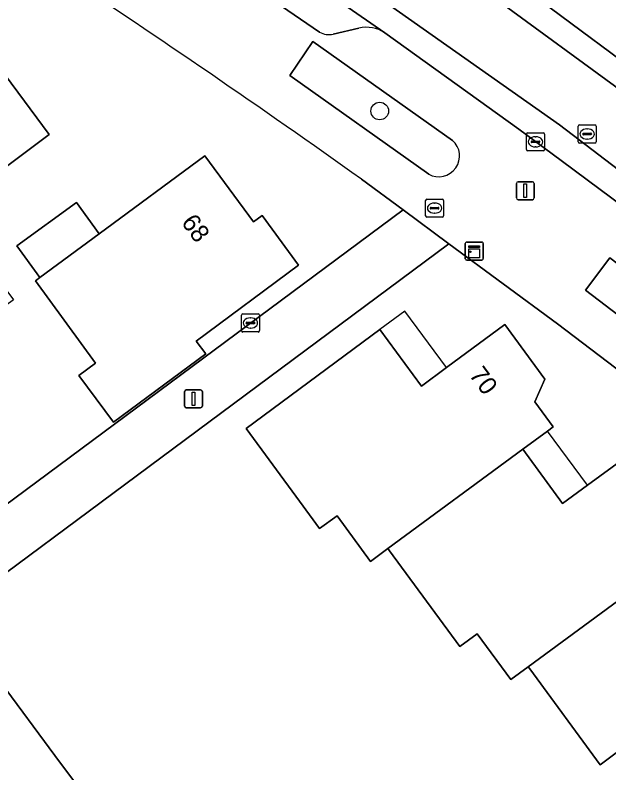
# Model space of a CAD drawing. Extents: x 163426 to 164192, y 380329 to 381641.
# Drawn here: x 163814.7 to 163847.67, y 381387.91 to 381429.97 of the extents above; entities that cross this region are included whole.
import ezdxf

# ---------------------------------------------------------------- set-up
doc = ezdxf.new("R2010")
doc.units = 0
for name, color, linetype in [('IMGEO_Boom', 7, 'Continuous'), ('IMGEO_Brandkraan', 7, 'Continuous'), ('IMGEO_Erf', 7, 'Continuous'), ('IMGEO_Groenvoorziening', 7, 'Continuous'), ('IMGEO_Kast', 7, 'Continuous'), ('IMGEO_Kolk', 7, 'Continuous'), ('IMGEO_Lichtmast', 7, 'Continuous'), ('IMGEO_Pand', 7, 'Continuous'), ('IMGEO_Pand_nummerreeks', 7, 'Continuous'), ('IMGEO_Pand_overbouw', 7, 'Continuous'), ('IMGEO_Parkeervlak_open', 7, 'Continuous'), ('IMGEO_Rijbaan_lokaal_gesloten', 7, 'Continuous'), ('IMGEO_Rijbaan_lokaal_open', 7, 'Continuous'), ('IMGEO_Rioolput', 7, 'Continuous'), ('IMGEO_Voetpad_open', 7, 'Continuous')]:
    doc.layers.add(name, color=color, linetype=linetype)

msp = doc.modelspace()

# ---------------------------------------------------------------- linework, layer by layer
at = {"layer": 'IMGEO_Boom'}
msp.add_circle((163834.945, 381424.648), 0.489, dxfattribs=at)
at = {"layer": 'IMGEO_Brandkraan'}
for p, q in [((163837.493, 381418.832), (163837.493, 381419.684)), ((163837.568, 381419.758), (163838.42, 381419.758)), ((163838.494, 381419.684), (163838.494, 381418.832)), ((163837.752, 381419.252), (163837.752, 381419.264)), ((163837.795, 381419.301), (163838.193, 381419.301)), ((163837.981, 381419.538), (163838.006, 381419.538)), ((163838.236, 381419.264), (163838.236, 381419.252)), ((163838.19, 381419.215), (163837.792, 381419.215)), ((163838.004, 381418.978), (163837.979, 381418.978)), ((163838.42, 381418.758), (163837.568, 381418.758))]:
    msp.add_line(p, q, dxfattribs=at)
for points in [[(163837.493, 381418.832), (163837.493, 381419.684)], [(163837.568, 381419.758), (163838.42, 381419.758)], [(163838.494, 381419.684), (163838.494, 381418.832)], [(163838.42, 381418.758), (163837.568, 381418.758)]]:
    msp.add_lwpolyline(points, dxfattribs=at)
for centre, radius, start, end in [((163837.57, 381419.682), 0.0765, 91.552, 178.448), ((163837.57, 381419.682), 0.0765, 91.552, 178.448), ((163838.418, 381419.682), 0.0765, 1.552, 88.448), ((163838.418, 381419.682), 0.0765, 1.552, 88.448), ((163837.792, 381419.261), 0.0403, 85.8775, 175.7526), ((163837.789, 381419.251), 0.0366, 178.938, 274.7102), ((163838.193, 381419.258), 0.043, 264.8664, 352.4533), ((163838.197, 381419.263), 0.0386, 1.7309, 96.639), ((163837.57, 381418.834), 0.0765, 181.552, 268.448), ((163837.57, 381418.834), 0.0765, 181.552, 268.448), ((163838.418, 381418.834), 0.0765, 271.552, 358.448), ((163838.418, 381418.834), 0.0765, 271.552, 358.448)]:
    msp.add_arc(centre, radius, start, end, dxfattribs=at)
for centre, major_axis, ratio, start_param, end_param in [((163837.98, 381419.258), (-0.387, 0.002), 0.722429, 4.712389, 7.853982), ((163838.005, 381419.258), (-0.39, 0.002), 0.717154, 1.570796, 4.712389)]:
    msp.add_ellipse(centre, major_axis=major_axis, ratio=ratio, start_param=start_param, end_param=end_param, dxfattribs=at)
at = {"layer": 'IMGEO_Erf'}
for points in [[(163803.709, 381421.08), (163800.22, 381425.77), (163805.596, 381429.76), (163809.61, 381432.74), (163813.094, 381428.041), (163816.58, 381423.34), (163812.569, 381420.356), (163810.915, 381419.125), (163812.725, 381416.692), (163814.605, 381414.165), (163809.76, 381410.59), (163807.901, 381413.113), (163806.042, 381415.636), (163807.147, 381416.459)], [(163814.79, 381417.171), (163818.098, 381419.566), (163819.358, 381417.826), (163825.23, 381422.16), (163827.93, 381418.5), (163828.41, 381418.85), (163830.44, 381416.09), (163824.75, 381411.87), (163825.283, 381411.162), (163820.166, 381407.367), (163818.236, 381409.969), (163819.165, 381410.658), (163815.835, 381415.226), (163816.072, 381415.401)]]:
    msp.add_lwpolyline(points, close=True, dxfattribs=at)
for points in [[(163758.95, 381397.479), (163763.037, 381400.559), (163771.273, 381389.773), (163771.409, 381389.878), (163777.989, 381388.455), (163788.257, 381395.968), (163789.689, 381397.016), (163798.219, 381403.447), (163803.621, 381396.043), (163804.163, 381395.367), (163836.242, 381419.16), (163833.927, 381420.874)], [(163897.514, 381370.475), (163857.324, 381403.21), (163851.227, 381407.961), (163844.818, 381412.831), (163838.787, 381417.275), (163794.165, 381384.158), (163795.953, 381381.752)], [(163848.154, 381389.068), (163847.188, 381388.358), (163843.284, 381393.675), (163843.195, 381393.797), (163842.228, 381393.086), (163840.365, 381395.623), (163839.399, 381394.914), (163835.495, 381400.23), (163835.405, 381400.353), (163834.439, 381399.641), (163832.576, 381402.179), (163831.609, 381401.469), (163830.487, 381402.997), (163827.528, 381407.027), (163834.949, 381412.513), (163837.26, 381409.38), (163838.656, 381410.41), (163841.887, 381412.794), (163844.119, 381409.767), (163843.569, 381408.496), (163844.583, 381407.12), (163844.262, 381406.883), (163842.898, 381405.878), (163845.104, 381402.862), (163846.481, 381403.869), (163849.712, 381406.232)], [(163800.835, 381387.333), (163810.922, 381394.781), (163812.882, 381392.127), (163813.928, 381392.899), (163816.899, 381388.877), (163817.932, 381387.478)]]:
    msp.add_lwpolyline(points, dxfattribs=at)
msp.add_arc((163487.434, 380932.853), 598.517, 54.625415, 56.583475, dxfattribs=at)
at = {"layer": 'IMGEO_Groenvoorziening'}
msp.add_lwpolyline([(163838.993, 381423.02), (163831.238, 381428.512), (163829.957, 381426.613), (163837.666, 381421.146)], dxfattribs=at)
msp.add_lwpolyline([(163850.363, 381411.672), (163851.747, 381413.452), (163847.721, 381416.499), (163846.372, 381414.702)], close=True, dxfattribs=at)
msp.add_arc((163838.225, 381422.157), 1.155, 241.04, 48.3545, dxfattribs=at)
at = {"layer": 'IMGEO_Kast'}
for p, q in [((163839.7, 381416.45), (163839.7, 381417.291)), ((163839.7, 381417.291), (163839.7, 381416.45)), ((163839.775, 381417.375), (163840.616, 381417.375)), ((163840.616, 381417.375), (163839.775, 381417.375)), ((163840.7, 381417.3), (163840.7, 381416.459)), ((163840.7, 381416.459), (163840.7, 381417.3)), ((163840.625, 381416.375), (163839.784, 381416.375)), ((163839.784, 381416.375), (163840.625, 381416.375))]:
    msp.add_line(p, q, dxfattribs=at)
for points in [[(163839.895, 381417.165), (163840.495, 381417.165), (163840.495, 381417.08), (163839.895, 381417.08), (163839.895, 381417.165)], [(163839.895, 381416.99), (163840.495, 381416.99), (163840.495, 381416.501), (163839.895, 381416.501), (163839.895, 381416.99)]]:
    msp.add_lwpolyline(points, dxfattribs=at)
msp.add_circle((163839.979, 381416.839), 0.0377, dxfattribs=at)
for centre, start, end in [((163839.778, 381417.297), 92.4484, 184.2845), ((163839.778, 381417.297), 92.4484, 184.2845), ((163840.622, 381417.297), 2.4484, 94.2845), ((163840.622, 381417.297), 2.4484, 94.2845), ((163839.778, 381416.453), 182.4484, 274.2845), ((163839.778, 381416.453), 182.4484, 274.2845), ((163840.622, 381416.453), 272.4484, 4.2845), ((163840.622, 381416.453), 272.4484, 4.2845)]:
    msp.add_arc(centre, 0.0779, start, end, dxfattribs=at)
at = {"layer": 'IMGEO_Kolk'}
for p, q in [((163843.174, 381423.438), (163844.026, 381423.438)), ((163843.099, 381422.512), (163843.099, 381423.364)), ((163843.587, 381423.218), (163843.612, 381423.218)), ((163844.1, 381423.364), (163844.1, 381422.512)), ((163843.358, 381422.932), (163843.358, 381422.944)), ((163843.796, 381422.895), (163843.398, 381422.895)), ((163843.401, 381422.981), (163843.799, 381422.981)), ((163843.61, 381422.658), (163843.585, 381422.658)), ((163843.842, 381422.944), (163843.842, 381422.932)), ((163844.026, 381422.438), (163843.174, 381422.438)), ((163827.339, 381413.381), (163828.191, 381413.381)), ((163827.264, 381412.455), (163827.264, 381413.307)), ((163827.566, 381412.924), (163827.964, 381412.924)), ((163827.752, 381413.161), (163827.777, 381413.161)), ((163828.265, 381413.307), (163828.265, 381412.455)), ((163827.523, 381412.875), (163827.523, 381412.887)), ((163827.961, 381412.838), (163827.563, 381412.838)), ((163827.775, 381412.601), (163827.75, 381412.601)), ((163828.007, 381412.887), (163828.007, 381412.875)), ((163828.191, 381412.381), (163827.339, 381412.381))]:
    msp.add_line(p, q, dxfattribs=at)
for points in [[(163843.174, 381423.438), (163844.026, 381423.438)], [(163843.099, 381422.512), (163843.099, 381423.364)], [(163844.1, 381423.364), (163844.1, 381422.512)], [(163844.026, 381422.438), (163843.174, 381422.438)], [(163827.339, 381413.381), (163828.191, 381413.381)], [(163827.264, 381412.455), (163827.264, 381413.307)], [(163828.265, 381413.307), (163828.265, 381412.455)], [(163828.191, 381412.381), (163827.339, 381412.381)]]:
    msp.add_lwpolyline(points, dxfattribs=at)
for centre, radius, start, end in [((163843.176, 381423.362), 0.0765, 91.552, 178.448), ((163843.176, 381423.362), 0.0765, 91.552, 178.448), ((163844.024, 381423.362), 0.0765, 1.552, 88.448), ((163844.024, 381423.362), 0.0765, 1.552, 88.448), ((163843.398, 381422.941), 0.0403, 85.8775, 175.7526), ((163843.395, 381422.931), 0.0366, 178.938, 274.7102), ((163843.799, 381422.938), 0.043, 264.8664, 352.4533), ((163843.803, 381422.943), 0.0386, 1.7309, 96.639), ((163843.176, 381422.514), 0.0765, 181.552, 268.448), ((163843.176, 381422.514), 0.0765, 181.552, 268.448), ((163844.024, 381422.514), 0.0765, 271.552, 358.448), ((163844.024, 381422.514), 0.0765, 271.552, 358.448), ((163827.341, 381413.305), 0.0765, 91.552, 178.448), ((163827.341, 381413.305), 0.0765, 91.552, 178.448), ((163828.189, 381413.305), 0.0765, 1.552, 88.448), ((163828.189, 381413.305), 0.0765, 1.552, 88.448), ((163827.563, 381412.884), 0.0403, 85.8775, 175.7526), ((163827.968, 381412.886), 0.0386, 1.7309, 96.639), ((163827.56, 381412.874), 0.0366, 178.938, 274.7102), ((163827.964, 381412.881), 0.043, 264.8664, 352.4533), ((163827.341, 381412.457), 0.0765, 181.552, 268.448), ((163827.341, 381412.457), 0.0765, 181.552, 268.448), ((163828.189, 381412.457), 0.0765, 271.552, 358.448), ((163828.189, 381412.457), 0.0765, 271.552, 358.448)]:
    msp.add_arc(centre, radius, start, end, dxfattribs=at)
for centre, major_axis, ratio, start_param, end_param in [((163843.586, 381422.938), (-0.387, 0.002), 0.722429, 4.712389, 7.853982), ((163843.611, 381422.938), (-0.39, 0.002), 0.717154, 1.570796, 4.712389), ((163827.751, 381412.881), (-0.387, 0.002), 0.722429, 4.712389, 7.853982), ((163827.776, 381412.881), (-0.39, 0.002), 0.717154, 1.570796, 4.712389)]:
    msp.add_ellipse(centre, major_axis=major_axis, ratio=ratio, start_param=start_param, end_param=end_param, dxfattribs=at)
at = {"layer": 'IMGEO_Lichtmast'}
for p, q in [((163842.534, 381419.823), (163842.534, 381420.623)), ((163842.534, 381420.623), (163842.534, 381419.823)), ((163842.634, 381420.723), (163843.424, 381420.723)), ((163843.424, 381420.723), (163842.634, 381420.723)), ((163843.524, 381420.623), (163843.524, 381419.823)), ((163843.524, 381419.823), (163843.524, 381420.623)), ((163843.424, 381419.723), (163842.634, 381419.723)), ((163842.634, 381419.723), (163843.424, 381419.723)), ((163824.204, 381409.171), (163824.994, 381409.171)), ((163824.994, 381409.171), (163824.204, 381409.171)), ((163824.104, 381408.271), (163824.104, 381409.071)), ((163824.104, 381409.071), (163824.104, 381408.271)), ((163825.094, 381409.071), (163825.094, 381408.271)), ((163825.094, 381408.271), (163825.094, 381409.071)), ((163824.994, 381408.171), (163824.204, 381408.171)), ((163824.204, 381408.171), (163824.994, 381408.171))]:
    msp.add_line(p, q, dxfattribs=at)
for points in [[(163842.954, 381420.598), (163843.104, 381420.598), (163843.104, 381419.848), (163842.954, 381419.848), (163842.954, 381420.598)], [(163824.524, 381409.046), (163824.674, 381409.046), (163824.674, 381408.296), (163824.524, 381408.296), (163824.524, 381409.046)]]:
    msp.add_lwpolyline(points, dxfattribs=at)
for centre, start, end in [((163842.634, 381420.623), 90, 180), ((163842.634, 381420.623), 90, 180), ((163843.424, 381420.623), 0, 90), ((163843.424, 381420.623), 360, 90), ((163842.634, 381419.823), 180, 270), ((163842.634, 381419.823), 180, 270), ((163843.424, 381419.823), 270, 0), ((163843.424, 381419.823), 270, 0), ((163824.204, 381409.071), 90, 180), ((163824.204, 381409.071), 90, 180), ((163824.994, 381409.071), 0, 90), ((163824.994, 381409.071), 360, 90), ((163824.204, 381408.271), 180, 270), ((163824.204, 381408.271), 180, 270), ((163824.994, 381408.271), 270, 0), ((163824.994, 381408.271), 270, 0)]:
    msp.add_arc(centre, 0.1, start, end, dxfattribs=at)
at = {"layer": 'IMGEO_Pand'}
for points in [[(163812.725, 381416.692), (163810.915, 381419.125), (163812.569, 381420.356), (163816.58, 381423.34), (163813.094, 381428.041), (163803.709, 381421.08), (163807.147, 381416.459), (163806.042, 381415.636), (163807.901, 381413.113)], [(163816.072, 381415.401), (163815.835, 381415.226), (163819.165, 381410.658), (163818.236, 381409.969), (163820.166, 381407.367), (163825.283, 381411.162), (163824.75, 381411.87), (163830.44, 381416.09), (163828.41, 381418.85), (163827.93, 381418.5), (163825.23, 381422.16), (163819.358, 381417.826)], [(163816.072, 381415.401), (163819.358, 381417.826), (163818.098, 381419.566), (163814.79, 381417.171)], [(163844.583, 381407.12), (163843.569, 381408.496), (163844.119, 381409.767), (163841.887, 381412.794), (163838.656, 381410.41), (163837.26, 381409.38), (163834.949, 381412.513), (163827.528, 381407.027), (163830.487, 381402.997), (163831.609, 381401.469), (163832.576, 381402.179), (163834.439, 381399.641), (163835.405, 381400.353), (163842.898, 381405.878), (163844.262, 381406.883)], [(163851.385, 381401.925), (163851.934, 381403.197), (163849.712, 381406.232), (163846.481, 381403.869), (163845.104, 381402.862), (163842.898, 381405.878), (163835.405, 381400.353), (163835.495, 381400.23), (163839.399, 381394.914), (163840.365, 381395.623), (163842.228, 381393.086), (163843.195, 381393.797), (163850.664, 381399.291), (163852.061, 381400.318), (163852.391, 381400.561)], [(163859.181, 381395.383), (163859.732, 381396.657), (163857.508, 381399.686), (163854.281, 381397.307), (163852.885, 381396.278), (163850.664, 381399.291), (163843.195, 381393.797), (163843.284, 381393.675), (163847.188, 381388.358), (163848.154, 381389.068), (163850.017, 381386.531), (163850.984, 381387.241), (163858.441, 381392.72), (163859.871, 381393.77), (163860.193, 381394.007)], [(163817.932, 381387.478), (163816.899, 381388.877), (163813.928, 381392.899), (163812.882, 381392.127), (163810.922, 381394.781), (163800.835, 381387.333), (163801.948, 381385.861), (163801.406, 381384.59), (163803.641, 381381.57), (163806.872, 381383.962), (163808.513, 381385.177), (163810.746, 381382.162), (163816.886, 381386.704)]]:
    msp.add_lwpolyline(points, close=True, dxfattribs=at)
at = {"layer": 'IMGEO_Pand_overbouw'}
for points in [[(163836.343, 381413.544), (163834.949, 381412.513), (163837.26, 381409.38), (163838.656, 381410.41)], [(163844.262, 381406.883), (163842.898, 381405.878), (163845.104, 381402.862), (163846.481, 381403.869)]]:
    msp.add_lwpolyline(points, close=True, dxfattribs=at)
at = {"layer": 'IMGEO_Parkeervlak_open'}
for points in [[(163804.948, 381446.596), (163808.347, 381444.444), (163809.2, 381443.908), (163810.052, 381443.37), (163815.786, 381439.691), (163824.978, 381433.571), (163825.973, 381432.889), (163831.598, 381429.033)], [(163835.234, 381428.992), (163826.908, 381434.739)], [(163832.36, 381428.921), (163833.788, 381429.245)]]:
    msp.add_lwpolyline(points, dxfattribs=at)
for centre, radius, start, end in [((163832.116, 381429.907), 1.016, 239.3668, 283.9101), ((163834.22, 381427.456), 1.84, 56.5667, 103.5847)]:
    msp.add_arc(centre, radius, start, end, dxfattribs=at)
at = {"layer": 'IMGEO_Rijbaan_lokaal_gesloten'}
for points in [[(163714.057, 381502.712), (163713.873, 381501.243), (163733.236, 381492.736), (163749.22, 381485.298), (163767.31, 381476.496), (163780.878, 381468.904), (163793.021, 381462.086), (163801.914, 381456.926), (163805.316, 381454.777), (163822.941, 381443.637), (163833.227, 381436.556), (163841.848, 381430.533), (163854.116, 381421.564)], [(163854.116, 381421.564), (163841.848, 381430.533), (163833.227, 381436.556), (163822.941, 381443.637), (163805.316, 381454.777), (163801.914, 381456.926), (163793.021, 381462.086), (163780.878, 381468.904), (163767.31, 381476.496), (163749.22, 381485.298), (163733.236, 381492.736), (163713.873, 381501.243), (163712.408, 381497.746), (163724.81, 381492.736), (163743.644, 381483.934), (163766.443, 381472.53), (163780.444, 381464.999), (163785.277, 381462.271), (163803.377, 381451.63), (163810.77, 381447.112), (163827.662, 381436.066), (163844.931, 381423.887), (163862.01, 381410.858)], [(163904.472, 381382.452), (163902.32, 381384.41), (163895.146, 381390.26), (163888.681, 381395.546), (163868.807, 381411.787), (163856.503, 381421.381), (163855.42, 381422.193), (163853.938, 381423.303), (163842.761, 381431.614), (163841.395, 381432.537), (163840.716, 381433.051), (163838.937, 381434.29), (163829.699, 381440.67)], [(163826.908, 381434.739), (163835.234, 381428.992), (163842.667, 381423.638), (163845.02, 381421.91), (163849.274, 381418.732), (163849.426, 381418.607), (163856.415, 381413.258), (163861.726, 381409.101), (163899.144, 381378.545), (163899.466, 381378.282), (163901.472, 381376.366), (163902.433, 381377.241), (163901.361, 381378.381), (163891.264, 381386.878), (163877.464, 381398.208), (163868.144, 381405.949), (163862.01, 381410.858), (163844.931, 381423.887), (163827.662, 381436.066)]]:
    msp.add_lwpolyline(points, dxfattribs=at)
at = {"layer": 'IMGEO_Rijbaan_lokaal_open'}
msp.add_lwpolyline([(163847.915, 381431.681), (163847.589, 381431.46), (163847.245, 381431.27), (163846.885, 381431.111), (163846.513, 381430.986), (163846.13, 381430.893), (163845.741, 381430.836), (163845.349, 381430.813), (163844.956, 381430.826), (163844.565, 381430.873), (163844.181, 381430.955), (163843.805, 381431.072), (163843.441, 381431.221), (163843.092, 381431.402), (163842.761, 381431.614), (163853.938, 381423.303)], dxfattribs=at)
at = {"layer": 'IMGEO_Rioolput'}
for p, q in [((163846.043, 381423.873), (163846.895, 381423.873)), ((163845.968, 381422.947), (163845.968, 381423.799)), ((163846.456, 381423.653), (163846.481, 381423.653)), ((163846.969, 381423.799), (163846.969, 381422.947)), ((163846.227, 381423.367), (163846.227, 381423.379)), ((163846.665, 381423.33), (163846.267, 381423.33)), ((163846.27, 381423.416), (163846.668, 381423.416)), ((163846.479, 381423.093), (163846.454, 381423.093)), ((163846.711, 381423.379), (163846.711, 381423.367)), ((163846.895, 381422.873), (163846.043, 381422.873))]:
    msp.add_line(p, q, dxfattribs=at)
for points in [[(163846.043, 381423.873), (163846.895, 381423.873)], [(163845.968, 381422.947), (163845.968, 381423.799)], [(163846.969, 381423.799), (163846.969, 381422.947)], [(163846.895, 381422.873), (163846.043, 381422.873)]]:
    msp.add_lwpolyline(points, dxfattribs=at)
for centre, radius, start, end in [((163846.045, 381423.797), 0.0765, 91.552, 178.448), ((163846.045, 381423.797), 0.0765, 91.552, 178.448), ((163846.893, 381423.797), 0.0765, 1.552, 88.448), ((163846.893, 381423.797), 0.0765, 1.552, 88.448), ((163846.267, 381423.376), 0.0403, 85.8775, 175.7526), ((163846.264, 381423.366), 0.0366, 178.938, 274.7102), ((163846.668, 381423.373), 0.043, 264.8664, 352.4533), ((163846.672, 381423.378), 0.0386, 1.7309, 96.639), ((163846.045, 381422.949), 0.0765, 181.552, 268.448), ((163846.045, 381422.949), 0.0765, 181.552, 268.448), ((163846.893, 381422.949), 0.0765, 271.552, 358.448), ((163846.893, 381422.949), 0.0765, 271.552, 358.448)]:
    msp.add_arc(centre, radius, start, end, dxfattribs=at)
for centre, major_axis, ratio, start_param, end_param in [((163846.455, 381423.373), (-0.387, 0.002), 0.722429, 4.712389, 7.853982), ((163846.48, 381423.373), (-0.39, 0.002), 0.717154, 1.570796, 4.712389)]:
    msp.add_ellipse(centre, major_axis=major_axis, ratio=ratio, start_param=start_param, end_param=end_param, dxfattribs=at)
at = {"layer": 'IMGEO_Voetpad_open'}
for points in [[(163831.598, 381429.033), (163825.973, 381432.889), (163824.978, 381433.571), (163815.786, 381439.691)], [(163833.788, 381429.245), (163832.36, 381428.921)], [(163849.426, 381418.607), (163849.274, 381418.732), (163845.02, 381421.91), (163842.667, 381423.638), (163835.234, 381428.992)], [(163829.957, 381426.613), (163831.238, 381428.512), (163838.993, 381423.02)], [(163837.666, 381421.146), (163829.957, 381426.613)], [(163833.927, 381420.874), (163836.242, 381419.16), (163838.787, 381417.275), (163844.818, 381412.831), (163851.227, 381407.961), (163857.324, 381403.21), (163897.514, 381370.475), (163897.986, 381370.139), (163901.215, 381367.486)], [(163795.953, 381381.752), (163794.165, 381384.158), (163838.787, 381417.275), (163836.242, 381419.16), (163804.163, 381395.367), (163803.621, 381396.043), (163802.986, 381395.578), (163801.624, 381394.698), (163797.491, 381391.697), (163795.629, 381394.192), (163793.943, 381392.938), (163791.516, 381396.226), (163790.579, 381395.58), (163789.824, 381395.58), (163788.886, 381395.109), (163788.257, 381395.968), (163777.989, 381388.455), (163771.409, 381389.878), (163771.273, 381389.773), (163763.037, 381400.559), (163758.95, 381397.479)]]:
    msp.add_lwpolyline(points, dxfattribs=at)
msp.add_lwpolyline([(163847.721, 381416.499), (163851.747, 381413.452), (163850.363, 381411.672), (163846.372, 381414.702)], close=True, dxfattribs=at)
for centre, radius, start, end in [((163487.434, 380932.853), 598.517, 54.625415, 56.583475), ((163832.116, 381429.907), 1.016, 239.3668, 283.9101), ((163834.22, 381427.456), 1.84, 56.5667, 103.5847), ((163838.225, 381422.157), 1.155, 241.04, 48.3545)]:
    msp.add_arc(centre, radius, start, end, dxfattribs=at)

# ---------------------------------------------------------------- texts
at = {"layer": 'IMGEO_Pand_nummerreeks'}
for s, rotation, p in [('68', 306.4164, (163823.887, 381418.455)), ('70', 306.4055, (163839.874, 381409.996))]:
    msp.add_text(s, height=1, rotation=rotation, dxfattribs=at).set_placement(p)

doc.saveas('drawing.dxf')
